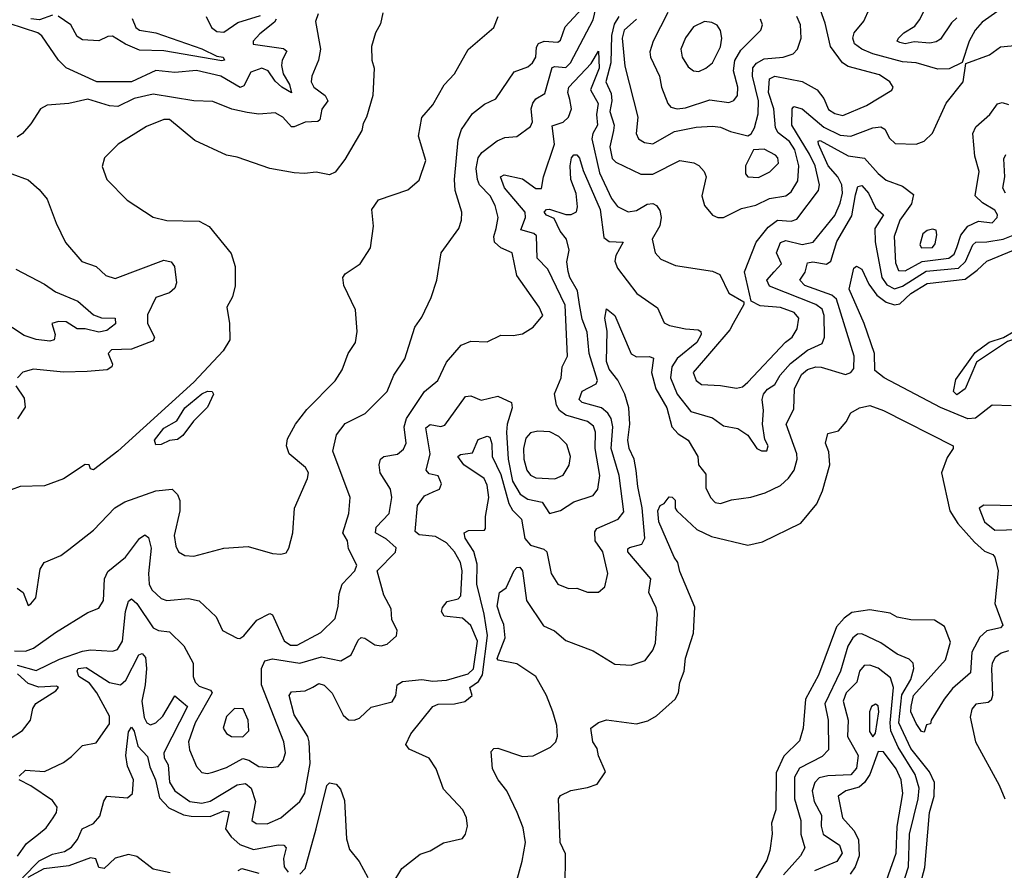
# Model space of a CAD drawing. Extents: x 1552033 to 1694788, y 811965 to 917215.
# Tile 551 of 632: x 1658224 to 1661850, y 905262 to 908393. Entities that reach past the tile are written whole.
import ezdxf

# ---------------------------------------------------------------- set-up
doc = ezdxf.new("R2010")
doc.units = 0

msp = doc.modelspace()

# ---------------------------------------------------------------- linework, layer by layer
at = {"layer": '0CON20XD'}
for points in [[(1658215, 906016.9), (1658285, 905997), (1658370.9, 906039.1), (1658455, 906068.8), (1658485, 906073.5), (1658565, 906069.2), (1658584.2, 906075), (1658601.9, 906105), (1658613.8, 906215), (1658625, 906252.5), (1658635, 906261.4), (1658655, 906243.8), (1658715, 906154.7), (1658735, 906144.3), (1658775, 906140), (1658828.3, 906088.2), (1658862.8, 906025), (1658862.8, 905975), (1658870.2, 905955), (1658885, 905940.4), (1658925.8, 905925.8), (1658932.9, 905915), (1658870, 905805), (1658845.3, 905735), (1658848.9, 905705), (1658874.7, 905644.7), (1658895, 905622.1), (1658915, 905618.4), (1658935, 905623.2), (1658985, 905640.4), (1659045, 905673.1), (1659067.9, 905667.9), (1659105, 905643.8), (1659150.2, 905640.2), (1659175, 905644.5), (1659194.1, 905665.9), (1659202, 905695), (1659196.5, 905735), (1659114.5, 905945), (1659113.8, 906005), (1659126.6, 906033.4), (1659155, 906040.3), (1659255, 906024.7), (1659335, 906048.5), (1659406.5, 906033.5), (1659445, 906055.6), (1659470.5, 906109.5), (1659480.7, 906119.3), (1659495, 906116.4), (1659531.6, 906091.6), (1659555, 906088.7), (1659576.9, 906095), (1659610.9, 906125), (1659613.9, 906145), (1659594.2, 906185), (1659591.9, 906225), (1659565.1, 906275.1), (1659540.3, 906365), (1659607.3, 906432.7), (1659609.7, 906449.7), (1659575, 906480.9), (1659533.5, 906505), (1659536.1, 906525), (1659584, 906575), (1659594.2, 906635), (1659588.7, 906665), (1659550.8, 906725), (1659547.3, 906755), (1659551.9, 906775), (1659565, 906785.5), (1659615, 906794.5), (1659637.4, 906812.6), (1659646.5, 906835), (1659639.2, 906895), (1659647.7, 906925), (1659715, 907024.6), (1659763.8, 907065), (1659795, 907133.1), (1659849.4, 907195), (1659885, 907210.5), (1659945, 907208.1), (1659995, 907232.5), (1660041.2, 907231.2), (1660075, 907237.5), (1660115, 907261.4), (1660150.8, 907305), (1660136.7, 907335), (1660055, 907452), (1660036.7, 907535), (1659995, 907553.8), (1659972.5, 907575), (1659969.7, 907595), (1659977.8, 907625), (1659985.9, 907665), (1659975, 907709.2), (1659956, 907745), (1659916.6, 907785), (1659909.2, 907805), (1659904.7, 907845.3), (1659912.1, 907885), (1659925.6, 907905), (1659982.1, 907947.9), (1660010.8, 907959.2), (1660055, 907963.8), (1660105, 908000), (1660112, 908018), (1660107.8, 908065), (1660113.2, 908086.8), (1660125, 908101.8), (1660158, 908122), (1660185, 908217.3), (1660195, 908221.7), (1660235, 908218.1), (1660252.1, 908235), (1660335, 908392.7), (1660355, 908477.3)], [(1661160.9, 908135), (1661185, 908103.1), (1661202.6, 908062.6), (1661225, 908047.7), (1661255, 908041), (1661341.8, 908078.2), (1661435.5, 908134.5), (1661440.6, 908145), (1661427.5, 908165), (1661390.2, 908190.2), (1661275, 908220.6), (1661253.9, 908235), (1661209.6, 908295), (1661190.2, 908380.2), (1661149.6, 908495)], [(1659396.2, 906235), (1659400.1, 906279.9), (1659411.2, 906315), (1659457.8, 906365), (1659465.4, 906385), (1659434.7, 906445), (1659430.4, 906475), (1659413.8, 906505), (1659435.4, 906575), (1659440.8, 906635), (1659376.8, 906805), (1659390.6, 906865), (1659422.8, 906907.2), (1659496.1, 906943.9), (1659577.1, 907025), (1659601.2, 907085), (1659642.5, 907145), (1659678.9, 907261.1), (1659705, 907298), (1659738.8, 907371.2), (1659760.4, 907435), (1659775.7, 907535), (1659841.1, 907625), (1659850.8, 907655), (1659851.6, 907685), (1659826.9, 907765), (1659824.4, 907805), (1659838.2, 907951.8), (1659851, 907989), (1659891.7, 908048.3), (1659935, 908082.3), (1659977.3, 908102.7), (1660045, 908201.1), (1660095, 908220.3), (1660112, 908235), (1660124.7, 908255), (1660127.3, 908292.7), (1660134.6, 908305.4), (1660155, 908314.1), (1660205, 908310.8), (1660215, 908318.6), (1660232.8, 908367.2), (1660294.9, 908435.1)], [(1661825.7, 908424.3), (1661768.2, 908385), (1661742.5, 908355), (1661720.6, 908315), (1661694.3, 908235.7), (1661646.9, 908213.1), (1661605, 908211.4), (1661525, 908234.2), (1661475, 908237.8), (1661365, 908267.8), (1661324.5, 908285), (1661297.5, 908305), (1661292.1, 908325), (1661296.7, 908345), (1661332.2, 908387.8), (1661353.3, 908435)], [(1661675, 908399.8), (1661655, 908381.4), (1661615, 908322), (1661598.3, 908311.7), (1661575, 908307.4), (1661517.9, 908312.1), (1661485, 908304.8), (1661465, 908309.6), (1661455.6, 908315), (1661460.6, 908325), (1661480, 908345), (1661520, 908370), (1661537.6, 908392.4), (1661565, 908448.5)], [(1659561.4, 908418.6), (1659552.1, 908377.9), (1659534.3, 908345), (1659519.2, 908295), (1659520, 908245), (1659528.8, 908215), (1659524, 908115), (1659501.4, 908035), (1659488.7, 908011.3), (1659483.8, 907985), (1659420.9, 907879.1), (1659385, 907832), (1659365, 907822), (1659315, 907832.5), (1659273, 907827), (1659235, 907830), (1659145, 907845.5), (1659025, 907887.8), (1658985, 907894.4), (1658868.9, 907948.9), (1658775, 908026.5), (1658755, 908025.5), (1658690.7, 908000.7), (1658586.9, 907935), (1658536, 907885), (1658527.3, 907852.7), (1658544.2, 907805), (1658619.7, 907729.7), (1658715, 907667.1), (1658765.5, 907654.5), (1658885, 907651.5), (1658921.7, 907631.7), (1659003.1, 907533.1), (1659016.7, 907485), (1659016.8, 907413.2), (1659006.9, 907373.1), (1658986, 907335), (1658996.2, 907275), (1658997.5, 907215), (1658973.6, 907175), (1658865, 907059.3), (1658585, 906804.8), (1658495, 906736.7), (1658485, 906740), (1658480, 906755), (1658465, 906756), (1658385, 906703.1), (1658315, 906676.9), (1658225.6, 906674.4), (1658125, 906638.6)], [(1659322.3, 908415), (1659313.1, 908386.9), (1659331.2, 908285), (1659324.1, 908245), (1659299.3, 908185), (1659297.2, 908165), (1659306.8, 908145), (1659348.5, 908115), (1659358.5, 908095), (1659336.2, 908063.8), (1659328.5, 908025), (1659321.2, 908018.8), (1659275, 908016.3), (1659235, 907998.7), (1659225, 907999.6), (1659192.5, 908035), (1659165, 908050.4), (1659105, 908046.1), (1659061.7, 908051.7), (1659005, 908064.1), (1658935, 908092.7), (1658865, 908095.3), (1658715, 908118.8), (1658645, 908103.5), (1658585, 908073.4), (1658555, 908075.9), (1658475, 908100.8), (1658405, 908084.5), (1658325, 908079.2), (1658300, 908065), (1658265, 908010), (1658234, 907975), (1658215, 907960.8)], [(1658345, 908410.6), (1658297.3, 908392.7), (1658265, 908396.8)], [(1658637.6, 908397.6), (1658651.9, 908365), (1658665, 908355.2), (1658725, 908345.1), (1658895, 908286.4), (1658949.2, 908259.1), (1658972.5, 908255), (1658978, 908245), (1658968.3, 908241.7), (1658755, 908278.6), (1658665, 908281.1), (1658613, 908303), (1658565, 908332.3), (1658548.5, 908331.5), (1658515, 908315.9), (1658455, 908319.7), (1658435, 908332.2), (1658411.6, 908375), (1658365, 908406.7)], [(1658910, 908405), (1658930, 908365), (1658949.5, 908349.5), (1658975, 908348.2), (1659027.1, 908382.9), (1659111, 908409)], [(1659168.2, 908395), (1659162.6, 908385), (1659108.1, 908341.9)], [(1659545, 907730), (1659652.6, 907767.4), (1659695, 907802.5), (1659719.1, 907875), (1659692.9, 907965), (1659705, 908033.8), (1659745, 908080), (1659786.5, 908153.5), (1659825.3, 908194.7), (1659875, 908284.2), (1659969.4, 908365), (1659985.6, 908405)], [(1660429.7, 908405), (1660413.5, 908376.5), (1660402.7, 908335), (1660401, 908235), (1660381.9, 908165), (1660401.7, 908121.7), (1660404.7, 908095), (1660396.7, 908055), (1660413.1, 908005), (1660410.9, 907985), (1660396.8, 907925), (1660405, 907882.7), (1660418.5, 907868.5), (1660510.8, 907825), (1660555.2, 907824.8), (1660655, 907875.3), (1660706.1, 907866.1), (1660725, 907856.7), (1660744.5, 907835), (1660751.5, 907815), (1660736.2, 907745), (1660745, 907709.2), (1660775, 907674.4), (1660795, 907665.6), (1660815, 907665.6), (1660881.8, 907698.2), (1660935, 907710.5), (1660985, 907734.8), (1661045.6, 907745), (1661065, 907760.4), (1661089.6, 907800.4), (1661093, 907855), (1661078.6, 907915), (1661058.1, 907945), (1661017.4, 907977.4), (1661007.6, 907995), (1661001.3, 908065), (1660981, 908125), (1660985, 908175.4), (1661005, 908185.6), (1661105.8, 908165.8), (1661160.9, 908135)], [(1660495.6, 908395), (1660450, 908355), (1660442, 908325), (1660451.9, 908221.9), (1660500, 908035), (1660494.2, 907975), (1660502.1, 907955), (1660525, 907941.9), (1660555, 907937.1), (1660635, 907981.9), (1660715, 907997.3), (1660775, 908001.7), (1660805, 907998.4), (1660841.7, 907981.7), (1660905, 907965.6), (1660916.9, 907973.1), (1660929.2, 907995), (1660942.7, 908047.3), (1660944.9, 908095), (1660922.1, 908185), (1660924, 908216), (1660937, 908233), (1660965, 908249.8), (1661035, 908256.1), (1661071.7, 908268.3), (1661088.6, 908285), (1661101.1, 908325), (1661098.8, 908375), (1661085.2, 908405)], [(1660610.2, 908419.8), (1660556.9, 908315), (1660544.2, 908275), (1660546.2, 908255), (1660580, 908185), (1660587.8, 908145), (1660610, 908085), (1660621.2, 908071.2), (1660645, 908065.8), (1660675, 908069.3), (1660765, 908098.1), (1660835, 908089.2), (1660853.4, 908096.6), (1660866.8, 908115), (1660868, 908145), (1660852, 908205), (1660856.7, 908243.3), (1660878.9, 908281.1), (1660953.5, 908355), (1660958.8, 908375), (1660951.8, 908395)], [(1659108.1, 908341.9), (1659083.8, 908315), (1659083.8, 908303.8), (1659195, 908287.6), (1659207.8, 908277.8), (1659190.4, 908245), (1659188, 908225), (1659194.1, 908194.1), (1659217.2, 908155), (1659225, 908124.5), (1659188.9, 908145), (1659165, 908166.8), (1659138.6, 908205), (1659115, 908215.4), (1659075, 908199.8), (1659049.5, 908150.5), (1659036.1, 908143.9), (1658965, 908185.9), (1658875, 908206), (1658795, 908199.1), (1658725, 908206.9), (1658635.1, 908164.9), (1658507.5, 908165), (1658395, 908216.8), (1658366.2, 908245), (1658305, 908333.8), (1658290.9, 908345), (1658185, 908379.7)], [(1660725, 908203.3), (1660751.1, 908215), (1660774.5, 908235), (1660805, 908293.8), (1660810, 908325), (1660805, 908353.8), (1660792.8, 908372.8), (1660772.8, 908382.8), (1660745, 908386.4), (1660705, 908367.3), (1660675, 908327.1), (1660658.9, 908285), (1660663.7, 908255), (1660685, 908220.5), (1660705, 908205.4), (1660725, 908203.3)], [(1660314.2, 906914.2), (1660235, 906938.1), (1660211.6, 906955), (1660200, 906975), (1660193.8, 907016.2), (1660217.5, 907075), (1660221.5, 907115), (1660240.9, 907155), (1660232.7, 907342.7), (1660168.4, 907475), (1660129, 907515), (1660127.2, 907597.2), (1660116.7, 907606.7), (1660069.7, 907619.7), (1660086.2, 907665), (1660085.5, 907685), (1660009.2, 907775), (1659994.1, 907815), (1660007.7, 907822.3), (1660075, 907807.2), (1660125, 907772.2), (1660145, 907771.9), (1660152.9, 907815), (1660193, 907935), (1660185, 908002.9), (1660225, 908016.7), (1660245, 908034.2), (1660255.2, 908065), (1660249.6, 908099.6), (1660241.9, 908125), (1660246.5, 908145), (1660328.3, 908231.7), (1660355, 908277.1), (1660357.8, 908215), (1660326.3, 908135), (1660353.9, 908085), (1660347.4, 908045), (1660351.6, 908005), (1660333.8, 907975), (1660330.8, 907955), (1660359.3, 907829.3), (1660403.1, 907735), (1660425.6, 907705.6), (1660465, 907686.1), (1660495, 907690.9), (1660535, 907714.1), (1660555, 907716.4), (1660569.1, 907709.1), (1660581.3, 907691.3), (1660585.8, 907665), (1660581.4, 907635), (1660552.7, 907585), (1660564.3, 907535), (1660585, 907511.9), (1660638.3, 907488.3), (1660775, 907468.2), (1660802, 907455), (1660835, 907386.7), (1660890, 907355), (1660890, 907345), (1660851.6, 907275), (1660838.8, 907251.2), (1660704.4, 907095), (1660715.5, 907065), (1660735, 907050.4), (1660805, 907047.4), (1660863.3, 907036.7), (1660885, 907042.1), (1660905, 907059.2), (1661043.6, 907206.4), (1661068.2, 907225), (1661086.4, 907255), (1661093.1, 907295), (1661075.4, 907315), (1661025.5, 907334.5), (1660950.5, 907340.5), (1660917, 907357), (1660893.3, 907465), (1660936, 907574), (1660979.7, 907630.3), (1661015, 907655.2), (1661065, 907652.4), (1661085, 907658.7), (1661165.9, 907765), (1661168.6, 907785), (1661153.5, 907855), (1661131.7, 907898.3), (1661067.2, 908005), (1661068.8, 908065), (1661075, 908074.4), (1661105, 908064.8), (1661185, 907997.6), (1661245, 907968.6), (1661285, 907965.2), (1661365.9, 907995.9), (1661395, 907999.4), (1661410, 907990), (1661427.3, 907957.3), (1661447.7, 907937.7), (1661525, 907935.4), (1661553.9, 907946.1), (1661585, 907975.6), (1661635, 908086.7), (1661697.8, 908165), (1661708, 908232), (1661795, 908263.8), (1661835, 908293.6), (1661900.2, 908300.2)], [(1660285.6, 907344.4), (1660277.8, 907395), (1660249.1, 907445), (1660243.2, 907466.8), (1660238.5, 907501.5), (1660247, 907545), (1660237.7, 907585), (1660214.2, 907615), (1660191.9, 907661.9), (1660163.7, 907673.7), (1660155.4, 907685), (1660163.3, 907695), (1660174.2, 907695.8), (1660235, 907676.2), (1660255, 907676.8), (1660273.9, 907686.1), (1660277.9, 907705), (1660273.4, 907753.4), (1660253.8, 907805), (1660250.8, 907855), (1660256.2, 907885), (1660265, 907895.4), (1660275, 907895.5), (1660285, 907884.2), (1660298.7, 907838.7), (1660360.8, 907695), (1660375, 907591.1), (1660395, 907577), (1660446.2, 907575), (1660418.5, 907525), (1660415.7, 907505), (1660425, 907478.5), (1660495.8, 907385.8), (1660572.8, 907332.8), (1660597.6, 907277.6), (1660617.3, 907267.3), (1660675.2, 907255.2), (1660721.7, 907251.7), (1660732.2, 907245), (1660733.9, 907235), (1660717.6, 907205), (1660645, 907146.1), (1660625.5, 907115), (1660620.5, 907075), (1660645, 907014.7), (1660695, 906950.7), (1660775, 906927.2), (1660815, 906898.1), (1660868.8, 906888.8), (1660905, 906864.3), (1660938, 906815), (1660955, 906805.7), (1660975, 906806.2), (1660980.6, 906825), (1660968.2, 906848.2), (1660959.7, 906905), (1660962.9, 906955), (1660958.1, 906995), (1660963.1, 907015), (1660977.1, 907032.9), (1661005, 907050.4), (1661024, 907085), (1661062.1, 907127.9), (1661125, 907177.1), (1661178.6, 907201.4), (1661187, 907225), (1661186.5, 907305), (1661178.3, 907328.3), (1661155.5, 907345.5), (1660985, 907412), (1660975.2, 907435), (1661002.4, 907465), (1661029.5, 907495), (1661010.6, 907535), (1661025, 907573.4), (1661045, 907580.4), (1661105, 907565.5), (1661145.4, 907575), (1661225, 907672.7), (1661245, 907718.5), (1661254, 907755), (1661251.3, 907785), (1661237, 907815), (1661201.3, 907855), (1661165.3, 907935), (1661164, 907946), (1661171.7, 907948.3), (1661275, 907892.6), (1661335, 907883.7), (1661385, 907827.1), (1661415, 907802.5), (1661475, 907780.8), (1661515, 907750), (1661508.1, 907715), (1661464.5, 907655), (1661443.9, 907595), (1661448.5, 907498.5), (1661460.1, 907470.1), (1661485, 907468.5), (1661547, 907503), (1661645, 907515.5), (1661665, 907530.3), (1661674.5, 907554.5), (1661689.5, 907600.5), (1661715, 907633.1), (1661755, 907651.6), (1661805, 907646.2), (1661822.9, 907665), (1661824.6, 907675), (1661815, 907692.5), (1661768.9, 907718.9), (1661742.5, 907745), (1661756.6, 907835), (1661741.6, 907891.6), (1661733.8, 907975), (1661745, 907998.5), (1661796.9, 908045), (1661825, 908084.2), (1661841.8, 908088.2), (1661865, 908081.2)], [(1660945, 907812.4), (1660986.1, 907833.9), (1661018, 907865), (1661015.9, 907885), (1661007.1, 907895), (1660965, 907916.6), (1660925.8, 907914.2), (1660897.1, 907855), (1660896.4, 907826.4), (1660904.6, 907814.6), (1660945, 907812.4)], [(1661853.9, 907755), (1661843.8, 907773.8), (1661851.1, 907815), (1661848.2, 907881.8), (1661855, 907897.7)], [(1658195, 907826), (1658255, 907804), (1658295, 907768.8), (1658325, 907733.3), (1658357.8, 907645), (1658392.7, 907572.7), (1658453.1, 907503.1), (1658505, 907484.4), (1658541.2, 907451.2), (1658575, 907441.1), (1658755, 907508.5), (1658782, 907502), (1658794.4, 907485), (1658801.8, 907425), (1658795.6, 907405), (1658775, 907388.2), (1658725, 907370.6), (1658695, 907306.7), (1658694.5, 907275), (1658720, 907225), (1658715, 907211.4), (1658635, 907180.5), (1658561.9, 907178.1), (1658549.2, 907165), (1658566, 907125), (1658563.3, 907115), (1658545.5, 907104.5), (1658471.8, 907098.2), (1658385, 907096.2), (1658275, 907106.9), (1658235, 907095.8), (1658215.5, 907074.5)], [(1660054.3, 905225), (1660074.6, 905295.4), (1660086.5, 905365), (1660077.8, 905417.8), (1660055.5, 905475), (1660017.6, 905555), (1659985.9, 905595), (1659964.6, 905635), (1659960, 905700), (1659970, 905710), (1659985, 905711.5), (1660075, 905681.1), (1660115, 905683.5), (1660178, 905715), (1660197.5, 905735), (1660204.3, 905755.7), (1660201.8, 905795), (1660187.4, 905845), (1660163.4, 905905), (1660124.2, 905975), (1660055, 906022.7), (1659986.1, 906036.1), (1659982.1, 906042.1), (1660011.7, 906118.3), (1660007.2, 906167.2), (1659995, 906192.2), (1659981.9, 906235), (1659991.2, 906285), (1660015, 906301.5), (1660045, 906365.9), (1660055, 906377.3), (1660065, 906377.5), (1660075.3, 906365), (1660090.3, 906255), (1660152.6, 906162.6), (1660193.7, 906143.6), (1660235, 906108.5), (1660335, 906069.6), (1660415, 906021.5), (1660475, 906017.5), (1660527.1, 906035), (1660555, 906072.5), (1660565, 906098.8), (1660572.6, 906205), (1660568.2, 906228.2), (1660540.8, 906285), (1660547.8, 906335), (1660463.1, 906435), (1660462.9, 906445), (1660470, 906450), (1660515, 906462.3), (1660525.6, 906484.4), (1660516.3, 906596.3), (1660499.5, 906675), (1660494.2, 906734.2), (1660486.9, 906775), (1660468.7, 906815), (1660462.9, 906845), (1660470.3, 906905), (1660466.9, 906965), (1660452, 907015), (1660426.4, 907066.4), (1660395, 907106.8), (1660384.4, 907135), (1660387.2, 907247.2), (1660378.7, 907295), (1660385, 907328.8), (1660415.5, 907305), (1660475, 907163.6), (1660495, 907152.5), (1660543.6, 907153.6), (1660557.3, 907147.3), (1660550.8, 907095), (1660566.5, 907035), (1660606.7, 906965), (1660625.7, 906895), (1660648.8, 906868.8), (1660685.5, 906845), (1660720.8, 906785), (1660723.3, 906755), (1660750, 906720), (1660750.5, 906670.5), (1660767.3, 906635), (1660785, 906616.5), (1660805, 906611.8), (1660845, 906625.3), (1660916.1, 906636.1), (1660968.7, 906651.3), (1661025, 906679.2), (1661055, 906705.4), (1661075.2, 906734.8), (1661086.7, 906775), (1661085.8, 906795), (1661046.2, 906905), (1661075, 906960), (1661077.6, 907035), (1661102.6, 907087.4), (1661125, 907106.3), (1661155, 907115.2), (1661175.8, 907114.2), (1661265, 907087.4), (1661285, 907094.6), (1661295, 907109.2), (1661297.3, 907155), (1661231.7, 907365), (1661215, 907379), (1661115, 907414.9), (1661096.6, 907435), (1661116.3, 907463.7), (1661125, 907497.8), (1661145, 907502.3), (1661195, 907493.8), (1661210.3, 907505), (1661232.9, 907577.1), (1661288, 907672), (1661301.5, 907748.5), (1661310.3, 907779.7), (1661325, 907782.5), (1661349.5, 907755), (1661375, 907700.3), (1661404.6, 907675), (1661373.4, 907625), (1661374, 907576), (1661398.6, 907445), (1661417.1, 907417.1), (1661445, 907403.1), (1661475, 907412), (1661562.3, 907467.7), (1661681, 907479), (1661706.2, 907503.8), (1661733.2, 907565), (1661744.6, 907575), (1661785, 907575.2), (1661845, 907585.9), (1661894.7, 907605)], [(1658215, 906301.2), (1658236.2, 906285), (1658255, 906237.5), (1658265, 906242.5), (1658283.8, 906265), (1658298.8, 906371.2), (1658314.3, 906395.7), (1658375, 906420.8), (1658405, 906442.5), (1658495, 906513.8), (1658573.6, 906596.4), (1658610.9, 906619.1), (1658725, 906659.3), (1658785.4, 906665.4), (1658805.3, 906645.3), (1658813, 906623), (1658813.8, 906585), (1658792.5, 906495), (1658798.2, 906455), (1658808.1, 906435), (1658831.4, 906421.4), (1658865, 906417.9), (1658975, 906447.5), (1659065, 906454.4), (1659155, 906428.8), (1659185, 906426.2), (1659205, 906431.2), (1659215, 906447.5), (1659229.2, 906505), (1659235.5, 906595), (1659283.9, 906705), (1659287.3, 906725), (1659276.2, 906745), (1659216.6, 906795), (1659206.5, 906825), (1659209.4, 906850.6), (1659239.5, 906905), (1659281.2, 906958.8), (1659385.8, 907064.2), (1659411.8, 907105), (1659433.3, 907165), (1659460, 907205), (1659466.7, 907245), (1659460, 907325), (1659417.5, 907415), (1659414.2, 907445), (1659422.1, 907457.9), (1659478, 907495), (1659516.2, 907553.8), (1659526.2, 907633.8), (1659520, 907695), (1659545, 907730)], [(1661545, 907554.1), (1661585, 907554.8), (1661595, 907568), (1661601.5, 907601.5), (1661598.2, 907618.2), (1661585, 907622.7), (1661565, 907617.3), (1661549.1, 907605), (1661539.1, 907565), (1661545, 907554.1)], [(1661875, 906972.5), (1661805, 906974), (1661744, 906926), (1661715.9, 906924.1), (1661615, 906966.3), (1661407.8, 907075), (1661372.6, 907102.6), (1661371.4, 907165), (1661333.1, 907275), (1661278.3, 907401.7), (1661295, 907478.8), (1661305, 907486), (1661325, 907475.7), (1661350.3, 907420.3), (1661379.8, 907379.8), (1661414.2, 907354.2), (1661445, 907343.2), (1661465, 907347.7), (1661505, 907385.7), (1661565, 907422.6), (1661705, 907438.6), (1661749.2, 907470.8), (1661785, 907504.1), (1661883.5, 907545)], [(1658210, 907475), (1658315, 907420.2), (1658355, 907391.8), (1658437.5, 907357.5), (1658495, 907307.2), (1658525, 907295.6), (1658575, 907294.4), (1658576.4, 907273.6), (1658545, 907249.3), (1658515, 907242.8), (1658465, 907254.9), (1658435, 907255.1), (1658395, 907280.7), (1658367.2, 907282.8), (1658341.9, 907275), (1658354.7, 907235), (1658350.6, 907215), (1658335, 907210), (1658285, 907216), (1658240.8, 907230.8), (1658149.5, 907289.5)], [(1659595, 905210), (1659631.2, 905268.8), (1659698.1, 905321.9), (1659735, 905334.3), (1659785, 905362.9), (1659855, 905378.8), (1659866, 905395), (1659872.5, 905425), (1659868.6, 905455), (1659855.7, 905485), (1659785, 905561.2), (1659757.1, 905635), (1659731.4, 905675), (1659658.5, 905708.5), (1659645.7, 905725), (1659664.5, 905765), (1659745, 905864.6), (1659765, 905873.8), (1659825, 905874.5), (1659863.6, 905883.6), (1659890, 905905), (1659881.2, 905935), (1659913, 905957), (1659928.1, 905981.9), (1659946, 906126), (1659934.4, 906205), (1659907.1, 906315), (1659908.8, 906388.8), (1659896.2, 906436.2), (1659864.7, 906485), (1659861.1, 906505), (1659877, 906513), (1659935, 906514.4), (1659939.7, 906520.3), (1659938.9, 906565), (1659951.6, 906635), (1659945, 906679.5), (1659934, 906704), (1659859.8, 906755), (1659837.5, 906785), (1659847.2, 906792.8), (1659891.6, 906798.4), (1659911.5, 906848.5), (1659945, 906860.4), (1659955, 906856.4), (1659962.4, 906832.4), (1659964.1, 906785), (1659995, 906719.7), (1660025, 906612.2), (1660038.3, 906588.3), (1660071.1, 906555), (1660083.9, 906483.9), (1660105, 906458.9), (1660154, 906444), (1660165.3, 906435), (1660180.4, 906355), (1660205.3, 906315.3), (1660245, 906299.1), (1660275, 906301.1), (1660315, 906285.7), (1660355, 906285.8), (1660378.6, 906305), (1660389.2, 906355), (1660371.6, 906435), (1660342.9, 906475), (1660342.2, 906507.8), (1660349.2, 906520.8), (1660427.8, 906555), (1660448.5, 906581.5), (1660430.9, 906715), (1660401.6, 906815), (1660407.7, 906895), (1660402.3, 906925), (1660390, 906945), (1660366.3, 906965), (1660294.6, 906984.6), (1660283.8, 906995), (1660295, 907026.3), (1660346.7, 907053.3), (1660351.9, 907065), (1660321.4, 907165), (1660313.2, 907243.2), (1660295, 907290.6), (1660285.6, 907344.4)], [(1661675, 907013), (1661662.6, 907025), (1661670.6, 907069.4), (1661742.3, 907167.7), (1661793.4, 907206.6), (1661847, 907223), (1661885, 907245.4), (1661900.9, 907240.9), (1661905.7, 907235), (1661898.7, 907221.3), (1661861.4, 907208.6), (1661746.9, 907133.1), (1661705.9, 907035), (1661675, 907013)], [(1658210, 907045), (1658240.7, 907000.7), (1658243.4, 906966.6), (1658215.4, 906924.6)], [(1658725, 906828.6), (1658720, 906845), (1658755, 906889.3), (1658803, 906917), (1658832.1, 906965), (1658895, 907016.4), (1658915, 907026.5), (1658932.5, 907025), (1658937.5, 907015), (1658915, 906967.5), (1658863.3, 906915), (1658825, 906862.5), (1658805, 906847.5), (1658775, 906843.8), (1658745, 906829.2), (1658725, 906828.6)], [(1658221.4, 905608.6), (1658245, 905630.6), (1658315, 905626.2), (1658385, 905659.5), (1658415, 905680.6), (1658455, 905721.9), (1658505, 905731.2), (1658555, 905801.2), (1658555, 905830), (1658508.2, 905915), (1658480.9, 905950.9), (1658441.8, 905975), (1658434.8, 905995), (1658439.5, 906005), (1658468.3, 906008.3), (1658555, 905953), (1658595, 905945.2), (1658615, 905961.6), (1658663.1, 906055), (1658675, 906060), (1658686.8, 906045), (1658690.8, 906005), (1658686.4, 905945), (1658674, 905885), (1658681.8, 905825), (1658691.8, 905805), (1658705, 905797.5), (1658725, 905804.8), (1658751, 905829), (1658795, 905904.4), (1658841.6, 905865), (1658754.5, 905694.5), (1658755.9, 905675.9), (1658770.8, 905650.8), (1658775, 905586.9), (1658794.7, 905555), (1658850.8, 905515), (1658895, 905509.1), (1658925, 905516.8), (1659025, 905576.4), (1659055, 905581.6), (1659075.7, 905565), (1659092.5, 905515), (1659078.1, 905445), (1659095, 905433.8), (1659135, 905432.9), (1659185.3, 905454.7), (1659255.2, 905514.8), (1659273.6, 905546.4), (1659293, 905655), (1659289.5, 905735), (1659284.4, 905755), (1659234.5, 905835), (1659215.6, 905905), (1659225, 905919.4), (1659275, 905922.4), (1659303.3, 905936.7), (1659325, 905950), (1659345, 905943.9), (1659375, 905914.5), (1659415, 905833.3), (1659435, 905815.7), (1659455, 905814.3), (1659475, 905822.5), (1659517.7, 905862.3), (1659595, 905881.9), (1659609.1, 905905), (1659613.6, 905945), (1659633.2, 905956.8), (1659705, 905964.7), (1659745, 905958.5), (1659795, 905962.3), (1659874.8, 905985), (1659895, 906003.3), (1659910, 906105), (1659885, 906163.4), (1659855, 906189.7), (1659787.3, 906197.3), (1659777.5, 906215), (1659780.3, 906229.7), (1659798.1, 906251.9), (1659838, 906262), (1659848, 906272), (1659853.7, 906365), (1659847.4, 906395), (1659824.8, 906435), (1659795, 906468), (1659755, 906491), (1659695, 906496.5), (1659679.6, 906509.6), (1659688.8, 906605), (1659715, 906640.5), (1659746.7, 906655), (1659769.2, 906665), (1659777.1, 906685), (1659764.5, 906714.5), (1659731.6, 906721.6), (1659721.2, 906735), (1659735.9, 906795), (1659718.9, 906891.1), (1659735, 906903.8), (1659775, 906896.2), (1659789.3, 906900.7), (1659865, 907006.6), (1659885, 907008.9), (1659922.6, 906992.6), (1659985, 907008), (1660034.7, 906984.7), (1660037.6, 906965), (1660019.4, 906905), (1660016.9, 906875), (1660022.3, 906775), (1660039, 906695), (1660067.3, 906647.3), (1660095, 906628.9), (1660147.5, 906617.5), (1660175, 906576), (1660215, 906586.6), (1660265, 906619.1), (1660335, 906642.2), (1660352.8, 906665), (1660359.6, 906715), (1660342.5, 906815), (1660344.5, 906875), (1660337.3, 906897.3), (1660314.2, 906914.2)], [(1660232.8, 905195), (1660233.1, 905323.1), (1660213.9, 905365), (1660208.1, 905525), (1660215, 905537.5), (1660253.6, 905556.4), (1660315, 905566.5), (1660350.7, 905579.3), (1660381.1, 905625), (1660355, 905684), (1660350.4, 905710.4), (1660334.8, 905735), (1660327.5, 905785), (1660355, 905806.2), (1660384.2, 905815.8), (1660495, 905801.4), (1660537.2, 905812.8), (1660569.1, 905830.9), (1660637.5, 905892.5), (1660650, 905915), (1660655, 905953.3), (1660670.4, 905995), (1660675, 906042.5), (1660705.5, 906134.5), (1660710.2, 906230.2), (1660655, 906362), (1660647.8, 906395), (1660633.3, 906415), (1660577.5, 906545), (1660574.3, 906585.7), (1660582.5, 906605), (1660597.6, 906612.4), (1660615, 906636.7), (1660626.1, 906636.1), (1660638, 906625), (1660638, 906595), (1660643.8, 906585), (1660717.1, 906517.1), (1660770.9, 906490.9), (1660905, 906459.4), (1660959.1, 906470.9), (1661100, 906540), (1661159.4, 906610.6), (1661180.7, 906659.3), (1661206.9, 906755), (1661203, 906803), (1661190.9, 906835), (1661200, 906870), (1661239.6, 906880.4), (1661267.3, 906912.7), (1661285, 906945.7), (1661316.2, 906965), (1661355, 906973.3), (1661404.5, 906954.5), (1661661.4, 906825), (1661661.9, 906815), (1661638.6, 906781.4), (1661618.9, 906725), (1661649.2, 906585), (1661678.2, 906538.2), (1661739.8, 906469.8), (1661776.8, 906436.8), (1661806.9, 906425), (1661814.4, 906415), (1661826.5, 906365), (1661814.3, 906244.3), (1661844, 906165), (1661835.4, 906154.6), (1661785, 906143.5), (1661759.2, 906120.8), (1661730.5, 906065), (1661725, 905988.8), (1661658.5, 905931.5), (1661627.9, 905892.1), (1661580, 905815), (1661578.3, 905801.7), (1661562.5, 905797.5), (1661555, 905770), (1661545, 905773.3), (1661525, 905802.5), (1661506, 905845), (1661507.1, 905865), (1661515.7, 905905), (1661633.3, 906036.7), (1661651.7, 906101.7), (1661629.1, 906159.1), (1661593.1, 906183.1), (1661505, 906184.6), (1661455, 906194), (1661429.1, 906209.1), (1661355, 906220.5), (1661288.7, 906211.3), (1661260.1, 906189.9), (1661231.6, 906158.4), (1661165, 905980.8), (1661118.1, 905891.9), (1661109.1, 905785), (1661095, 905738.8), (1661037.6, 905682.4), (1661009.2, 905620.8), (1661008.2, 905485), (1660992.2, 905435), (1660994.3, 905395.7), (1660986.4, 905335), (1660975, 905298.8), (1660932.3, 905227.7)], [(1660195, 906702.9), (1660225, 906717.3), (1660246.9, 906753.1), (1660252.7, 906785), (1660239.1, 906829.1), (1660208.7, 906858.7), (1660176.5, 906876.5), (1660131.6, 906878.4), (1660105, 906872.9), (1660087.3, 906852.7), (1660079.6, 906815), (1660079.8, 906775), (1660091.4, 906735), (1660105, 906716.8), (1660125, 906706.5), (1660195, 906702.9)], [(1661895, 906603.8), (1661774.1, 906605.9), (1661756.7, 906595), (1661776.7, 906545), (1661815, 906513.8), (1661945, 906518.4)], [(1658205, 906070), (1658245, 906068.4), (1658275, 906080), (1658355, 906137.8), (1658475, 906210.7), (1658515, 906227.5), (1658532.7, 906255), (1658536.4, 906335), (1658547.8, 906362.2), (1658613.3, 906415), (1658665, 906483.5), (1658685, 906496.7), (1658697.8, 906487.8), (1658708.5, 906448.5), (1658698.4, 906355), (1658700, 906315), (1658710, 906295), (1658745, 906263.1), (1658765, 906255.4), (1658845, 906263.2), (1658884.6, 906254.6), (1658947.5, 906195), (1658970.8, 906145), (1659025, 906116.2), (1659035, 906115.5), (1659048.9, 906125), (1659096.5, 906183.5), (1659145, 906207.7), (1659155, 906202.2), (1659197.4, 906107.4), (1659221.2, 906091.2), (1659245, 906090.5), (1659332.6, 906137.4), (1659385, 906189.6), (1659396.2, 906235)], [(1661531.2, 905175), (1661557.3, 905272.7), (1661574.4, 905475), (1661591.7, 905535), (1661593.1, 905585), (1661574.7, 905624.7), (1661505, 905710.8), (1661461.7, 905805), (1661472.5, 905907.5), (1661505.9, 905965), (1661516.7, 906005), (1661514.1, 906024.1), (1661499.2, 906039.3), (1661455, 906057.4), (1661395, 906099.3), (1661325, 906132.7), (1661309, 906131), (1661291.9, 906118.1), (1661273.3, 906086.6), (1661245.8, 905995), (1661189.3, 905875), (1661201.5, 905815), (1661202.2, 905705), (1661179.5, 905680.5), (1661095, 905637.8), (1661076.8, 905605), (1661077.4, 905525), (1661100.7, 905445), (1661100.4, 905395), (1661114.7, 905345), (1661099.4, 905315), (1661036, 905245)], [(1661865, 906069.6), (1661838, 906062), (1661816.2, 906045), (1661804.8, 906025.2), (1661801.9, 906005), (1661805.6, 905905), (1661801.5, 905888.5), (1661790.2, 905879.8), (1661745, 905873.6), (1661730, 905855), (1661724.1, 905825.9), (1661743.3, 905735), (1661831.3, 905575), (1661851.3, 905525)], [(1661445, 905115.5), (1661496.6, 905275), (1661500.2, 905395), (1661532.9, 905525), (1661535.7, 905565), (1661520.9, 905615), (1661458.9, 905715), (1661432.2, 905775), (1661428.8, 905805), (1661441.5, 905935), (1661430.2, 905970.2), (1661385, 906006.8), (1661355, 906016.8), (1661333.5, 906016.5), (1661316.2, 905995), (1661306.9, 905955), (1661267.4, 905915), (1661256.8, 905885), (1661275.2, 905815), (1661271.9, 905755), (1661312, 905685), (1661305, 905638.5), (1661285, 905613.6), (1661199.9, 905610.1), (1661168, 905602), (1661151.5, 905585), (1661142.1, 905555), (1661149.6, 905515), (1661176.4, 905465), (1661175.2, 905425), (1661182.2, 905395), (1661242.2, 905355), (1661252, 905325), (1661233.3, 905295), (1661150.5, 905259.5)], [(1658185, 905744.7), (1658233.9, 905776.1), (1658263.8, 905815), (1658272.5, 905857.5), (1658283.3, 905876.7), (1658357.4, 905922.6), (1658366.2, 905935), (1658359.5, 905939.5), (1658293.7, 905936.3), (1658255, 905949.3), (1658216, 905985)], [(1659045, 905753.6), (1659067.3, 905775), (1659065.4, 905815), (1659046.9, 905856.9), (1659015, 905858.2), (1658985, 905828.1), (1658972.9, 905785), (1658985, 905765.6), (1659004, 905755), (1659045, 905753.6)], [(1661365, 905753.8), (1661375, 905767.5), (1661387.8, 905845), (1661385, 905867.1), (1661375, 905873.1), (1661360.6, 905865), (1661353.4, 905845), (1661353.3, 905773.3), (1661365, 905753.8)], [(1658233.9, 905233.9), (1658295, 905297), (1658345, 905321.5), (1658388.3, 905331.7), (1658415, 905347.8), (1658436.5, 905375), (1658454.4, 905415), (1658495, 905434.5), (1658519.1, 905460.9), (1658533.3, 905516.7), (1658544.5, 905535.5), (1658620.9, 905529.1), (1658639.3, 905545), (1658642.9, 905595), (1658621.1, 905645), (1658614.2, 905685), (1658625, 905772), (1658635, 905788.6), (1658645, 905774.2), (1658658.7, 905718.7), (1658695, 905680.8), (1658702.9, 905642.9), (1658723.9, 905595), (1658738.4, 905528.4), (1658772.4, 905492.4), (1658826.6, 905466.6), (1658855, 905461.2), (1658925, 905459.5), (1658975, 905481.1), (1658995, 905477.8), (1658982.1, 905415), (1659002, 905385), (1659035, 905356.9), (1659085, 905338.8), (1659175, 905356.3), (1659196.5, 905355), (1659205.3, 905345), (1659195.8, 905305), (1659197.8, 905275), (1659212.1, 905255)], [(1661394.6, 905165.4), (1661451.6, 905325), (1661455, 905423.8), (1661476.2, 905545), (1661469.4, 905595), (1661451.3, 905635), (1661405, 905697.7), (1661385, 905700), (1661354.3, 905615), (1661334.9, 905585.1), (1661315, 905567.8), (1661265.5, 905554.5), (1661237.3, 905535), (1661254, 905455), (1661295, 905408.8), (1661313.1, 905375), (1661314.9, 905315.1), (1661300.7, 905275), (1661282.6, 905247.4)], [(1658215.5, 905314.5), (1658249.4, 905360.6), (1658293.3, 905395), (1658321.1, 905418.9), (1658346.9, 905455), (1658359.2, 905475), (1658362.2, 905495), (1658345, 905518.8), (1658265, 905573.2), (1658222.2, 905595)], [(1659255, 905247.9), (1659275, 905268.6), (1659315.4, 905414.6), (1659355, 905574), (1659365, 905584), (1659389.3, 905579.3), (1659405, 905560.8), (1659419.4, 905519.4), (1659427.8, 905377.8), (1659438.3, 905338.3), (1659474.4, 905294.4), (1659506.1, 905236.1)], [(1658777.4, 905252.6), (1658715.8, 905265.8), (1658655, 905313.1), (1658625, 905320), (1658575, 905307.2), (1658535, 905268.3), (1658515, 905271.8), (1658504.3, 905304.3), (1658485, 905308.2), (1658405, 905278.3), (1658312.5, 905267.5), (1658254, 905235)], [(1659028.3, 905261.7), (1659041.2, 905268.8), (1659105, 905251.4)]]:
    msp.add_lwpolyline(points, dxfattribs=at)

doc.saveas('drawing.dxf')
